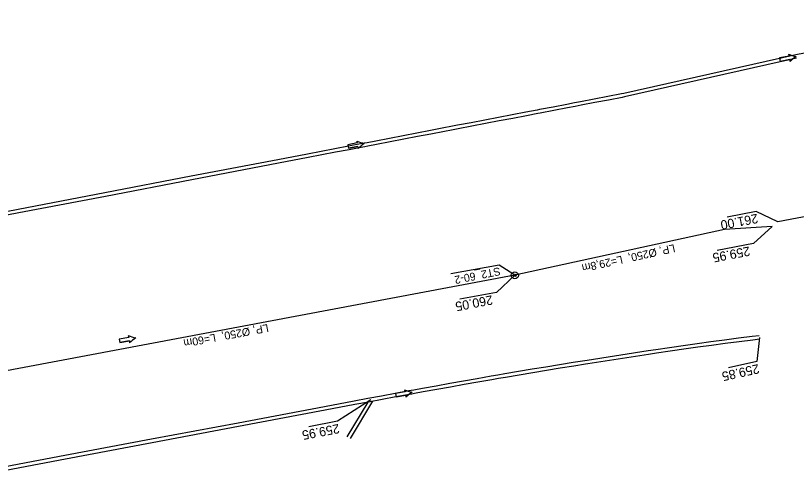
# Model space of a CAD drawing. Extents: x -1 to 65640748, y -22 to 5530284.
# Drawn here: x 6558881.4 to 6558970, y 5528930.9 to 5528983 of the extents above; entities that cross this region are included whole.
import ezdxf

# ---------------------------------------------------------------- set-up
doc = ezdxf.new("R2010")
doc.units = 0
for name, color, linetype in [('TOR_PS_ODW-drenaze', 7, 'Continuous'), ('TOR_PS_ODW-drenokolektory', 7, 'Continuous'), ('TOR_PS_ODW-studnie PEHD', 7, 'Continuous'), ('TOR_PS_OPIS_O-opisy rurociagow', 7, 'Continuous'), ('TOR_PS_OPIS_O-opisy studni', 7, 'Continuous'), ('TOR_PS_OPIS_T-INFO', 7, 'Continuous'), ('TOR_PS_T-rowy otwarte umocnione', 7, 'Continuous')]:
    doc.layers.add(name, color=color, linetype=linetype)

msp = doc.modelspace()

# ---------------------------------------------------------------- linework, layer by layer
at = {"layer": 'TOR_PS_ODW-drenaze'}
msp.add_lwpolyline([(6559004.526, 5528966.181), (6559003.65, 5528966.422), (6558967.924, 5528959.65)], dxfattribs=at)
at = {"layer": 'TOR_PS_ODW-drenokolektory'}
for points in [[(6558967.266, 5528959.118), (6558961.869, 5528958.776), (6558938.056, 5528953.581)], [(6558967.266, 5528959.118), (6558961.869, 5528958.776), (6558938.056, 5528953.581)], [(6558967.266, 5528959.118), (6558961.869, 5528958.776), (6558938.056, 5528953.581)], [(6558938.056, 5528953.581), (6558879.086, 5528942.507)]]:
    msp.add_lwpolyline(points, dxfattribs=at)
at = {"layer": 'TOR_PS_ODW-studnie PEHD'}
for radius in [0.4, 0.145]:
    msp.add_circle((6558938.056, 5528953.581), radius, dxfattribs=at)
at = {"layer": 'TOR_PS_OPIS_O-opisy rurociagow'}
for p, q in [((6558969.192, 5528978.449), (6558968.119, 5528978.242)), ((6558969.192, 5528978.449), (6558968.119, 5528978.242)), ((6558968.119, 5528978.242), (6558968.195, 5528977.849)), ((6558968.119, 5528978.242), (6558968.195, 5528977.849)), ((6558968.195, 5528977.849), (6558969.268, 5528978.056)), ((6558969.268, 5528978.056), (6558968.195, 5528977.849)), ((6558920.17, 5528968.597), (6558919.097, 5528968.39)), ((6558920.17, 5528968.597), (6558919.097, 5528968.39)), ((6558920.17, 5528968.597), (6558919.097, 5528968.39)), ((6558920.17, 5528968.597), (6558919.097, 5528968.39)), ((6558919.097, 5528968.39), (6558919.173, 5528967.998)), ((6558919.097, 5528968.39), (6558919.173, 5528967.998)), ((6558919.097, 5528968.39), (6558919.173, 5528967.998)), ((6558919.097, 5528968.39), (6558919.173, 5528967.998)), ((6558919.173, 5528967.998), (6558920.246, 5528968.204)), ((6558920.246, 5528968.204), (6558919.173, 5528967.998)), ((6558919.173, 5528967.998), (6558920.246, 5528968.204)), ((6558920.246, 5528968.204), (6558919.173, 5528967.998)), ((6558894.217, 5528946.541), (6558893.142, 5528946.35)), ((6558894.217, 5528946.541), (6558893.142, 5528946.35)), ((6558893.142, 5528946.35), (6558893.212, 5528945.956)), ((6558893.142, 5528946.35), (6558893.212, 5528945.956)), ((6558893.212, 5528945.956), (6558894.287, 5528946.147)), ((6558894.287, 5528946.147), (6558893.212, 5528945.956)), ((6558925.591, 5528940.373), (6558924.517, 5528940.176)), ((6558925.591, 5528940.373), (6558924.517, 5528940.176)), ((6558925.591, 5528940.373), (6558924.517, 5528940.176)), ((6558925.591, 5528940.373), (6558924.517, 5528940.176)), ((6558925.594, 5528940.373), (6558924.52, 5528940.177)), ((6558925.594, 5528940.373), (6558924.52, 5528940.177)), ((6558924.517, 5528940.176), (6558924.588, 5528939.783)), ((6558924.517, 5528940.176), (6558924.588, 5528939.783)), ((6558924.517, 5528940.176), (6558924.588, 5528939.783)), ((6558924.517, 5528940.176), (6558924.588, 5528939.783)), ((6558924.52, 5528940.177), (6558924.592, 5528939.783)), ((6558924.52, 5528940.177), (6558924.592, 5528939.783)), ((6558924.588, 5528939.783), (6558925.663, 5528939.979)), ((6558925.663, 5528939.979), (6558924.588, 5528939.783)), ((6558924.588, 5528939.783), (6558925.663, 5528939.979)), ((6558925.663, 5528939.979), (6558924.588, 5528939.783)), ((6558924.592, 5528939.783), (6558925.666, 5528939.98)), ((6558925.666, 5528939.98), (6558924.592, 5528939.783))]:
    msp.add_line(p, q, dxfattribs=at)
for points in [[(6558969.14, 5528978.668), (6558969.14, 5528978.668)], [(6558969.3, 5528977.834), (6558969.3, 5528977.833)], [(6558920.118, 5528968.816), (6558920.118, 5528968.816)], [(6558920.118, 5528968.816), (6558920.118, 5528968.816)], [(6558920.278, 5528967.982), (6558920.278, 5528967.982)], [(6558920.278, 5528967.982), (6558920.278, 5528967.982)], [(6558894.168, 5528946.761), (6558894.168, 5528946.761)], [(6558894.317, 5528945.924), (6558894.317, 5528945.924)], [(6558925.541, 5528940.592), (6558925.541, 5528940.592)], [(6558925.541, 5528940.592), (6558925.541, 5528940.592)], [(6558925.544, 5528940.593), (6558925.544, 5528940.593)], [(6558925.694, 5528939.756), (6558925.694, 5528939.756)], [(6558925.694, 5528939.756), (6558925.694, 5528939.756)], [(6558925.697, 5528939.757), (6558925.697, 5528939.757)]]:
    msp.add_lwpolyline(points, dxfattribs=at)
for centre, radius, start, end in [((6558971.046, 5528983.201), 4.918, 247.19667, 257.5785), ((6558969.597, 5528978.662), 0.458, 179.31123, 207.77247), ((6558971.046, 5528983.201), 4.918, 247.19667, 257.5785), ((6558969.597, 5528978.662), 0.458, 179.31123, 207.77247), ((6558969.723, 5528978.009), 0.458, 174.04058, 202.50182), ((6558969.723, 5528978.009), 0.458, 174.04058, 202.50182), ((6558972.755, 5528974.333), 4.918, 124.23456, 134.61638), ((6558972.755, 5528974.333), 4.918, 124.23456, 134.61638), ((6558922.024, 5528973.349), 4.918, 247.19558, 257.57741), ((6558920.575, 5528968.811), 0.458, 179.31015, 207.77139), ((6558922.024, 5528973.349), 4.918, 247.19558, 257.57741), ((6558920.575, 5528968.811), 0.458, 179.31015, 207.77139), ((6558922.024, 5528973.349), 4.918, 247.19558, 257.57741), ((6558920.575, 5528968.811), 0.458, 179.31015, 207.77139), ((6558922.024, 5528973.349), 4.918, 247.19558, 257.57741), ((6558920.575, 5528968.811), 0.458, 179.31015, 207.77139), ((6558920.701, 5528968.157), 0.458, 174.0395, 202.50074), ((6558920.701, 5528968.157), 0.458, 174.0395, 202.50074), ((6558920.701, 5528968.157), 0.458, 174.0395, 202.50074), ((6558920.701, 5528968.157), 0.458, 174.0395, 202.50074), ((6558923.732, 5528964.481), 4.918, 124.23347, 134.6153), ((6558923.732, 5528964.481), 4.918, 124.23347, 134.6153), ((6558923.732, 5528964.481), 4.918, 124.23347, 134.6153), ((6558923.732, 5528964.481), 4.918, 124.23347, 134.6153), ((6558896.138, 5528951.267), 4.918, 246.38098, 256.76281), ((6558894.625, 5528946.749), 0.458, 178.49555, 206.95679), ((6558896.138, 5528951.267), 4.918, 246.38098, 256.76281), ((6558894.625, 5528946.749), 0.458, 178.49555, 206.95679), ((6558894.742, 5528946.093), 0.458, 173.22489, 201.68613), ((6558894.742, 5528946.093), 0.458, 173.22489, 201.68613), ((6558897.721, 5528942.375), 4.918, 123.41887, 133.8007), ((6558897.721, 5528942.375), 4.918, 123.41887, 133.8007), ((6558927.49, 5528945.107), 4.918, 246.64829, 257.03012), ((6558925.998, 5528940.582), 0.458, 178.76286, 207.2241), ((6558927.49, 5528945.107), 4.918, 246.64829, 257.03012), ((6558925.998, 5528940.582), 0.458, 178.76286, 207.2241), ((6558927.49, 5528945.107), 4.918, 246.64829, 257.03012), ((6558925.998, 5528940.582), 0.458, 178.76286, 207.2241), ((6558927.49, 5528945.107), 4.918, 246.64829, 257.03012), ((6558925.998, 5528940.582), 0.458, 178.76286, 207.2241), ((6558927.493, 5528945.108), 4.918, 246.64829, 257.03012), ((6558926.002, 5528940.583), 0.458, 178.76286, 207.2241), ((6558927.493, 5528945.108), 4.918, 246.64829, 257.03012), ((6558926.002, 5528940.583), 0.458, 178.76286, 207.2241), ((6558926.118, 5528939.928), 0.458, 173.4922, 201.95344), ((6558926.118, 5528939.928), 0.458, 173.4922, 201.95344), ((6558926.118, 5528939.928), 0.458, 173.4922, 201.95344), ((6558926.118, 5528939.928), 0.458, 173.4922, 201.95344), ((6558926.121, 5528939.928), 0.458, 173.4922, 201.95344), ((6558926.121, 5528939.928), 0.458, 173.4922, 201.95344), ((6558929.114, 5528936.223), 4.918, 123.68618, 134.06801), ((6558929.114, 5528936.223), 4.918, 123.68618, 134.06801), ((6558929.114, 5528936.223), 4.918, 123.68618, 134.06801), ((6558929.114, 5528936.223), 4.918, 123.68618, 134.06801), ((6558929.117, 5528936.223), 4.918, 123.68618, 134.06801), ((6558929.117, 5528936.223), 4.918, 123.68618, 134.06801)]:
    msp.add_arc(centre, radius, start, end, dxfattribs=at)
at = {"layer": 'TOR_PS_OPIS_T-INFO'}
for points in [[(6558967.924, 5528959.65), (6558965.445, 5528960.816), (6558962.164, 5528960.183)], [(6558967.266, 5528959.118), (6558965.166, 5528957.174), (6558961.022, 5528956.414)], [(6558937.936, 5528953.663), (6558936.277, 5528954.745), (6558930.779, 5528953.737)], [(6558938.056, 5528953.581), (6558935.956, 5528951.637), (6558931.812, 5528950.877)], [(6558965.828, 5528946.511), (6558965.536, 5528943.808), (6558962.324, 5528943.084)], [(6558921.695, 5528939.462), (6558917.908, 5528937.022), (6558914.675, 5528936.398)]]:
    msp.add_lwpolyline(points, dxfattribs=at)
at = {"layer": 'TOR_PS_T-rowy otwarte umocnione'}
for p, q in [((6558921.369, 5528939.186), (6558918.997, 5528935.259)), ((6558921.896, 5528939.285), (6558919.339, 5528935.052))]:
    msp.add_line(p, q, dxfattribs=at)
for points in [[(6558993.13, 5528983.039), (6558979.772, 5528980.477), (6558969.951, 5528978.593)], [(6558969.951, 5528978.593), (6558950.427, 5528974.203), (6558950.164, 5528974.153), (6558948.615, 5528973.856), (6558947.066, 5528973.56), (6558945.516, 5528973.263), (6558944.848, 5528973.136), (6558943.966, 5528972.967), (6558942.416, 5528972.671), (6558940.866, 5528972.374), (6558940.605, 5528972.324), (6558939.316, 5528972.078), (6558937.765, 5528971.781), (6558936.215, 5528971.485), (6558934.664, 5528971.188), (6558933.114, 5528970.891), (6558931.563, 5528970.595), (6558930.783, 5528970.446), (6558930.012, 5528970.298), (6558928.461, 5528970.002), (6558926.911, 5528969.705), (6558925.36, 5528969.408), (6558923.809, 5528969.112), (6558922.258, 5528968.815), (6558921.28, 5528968.628), (6558920.961, 5528968.567), (6558920.707, 5528968.519), (6558919.157, 5528968.222), (6558917.606, 5528967.925), (6558916.055, 5528967.629), (6558914.504, 5528967.332), (6558911.139, 5528966.688), (6558901.317, 5528964.81), (6558891.495, 5528962.931), (6558881.673, 5528961.053), (6558871.851, 5528959.174)], [(6558970.025, 5528978.2), (6558950.501, 5528973.81), (6558950.239, 5528973.76), (6558948.69, 5528973.463), (6558947.14, 5528973.167), (6558945.59, 5528972.87), (6558944.922, 5528972.743), (6558944.041, 5528972.574), (6558942.491, 5528972.278), (6558940.94, 5528971.981), (6558940.679, 5528971.931), (6558939.39, 5528971.685), (6558937.84, 5528971.388), (6558936.289, 5528971.092), (6558934.739, 5528970.795), (6558933.188, 5528970.498), (6558931.637, 5528970.202), (6558930.857, 5528970.053), (6558930.087, 5528969.905), (6558928.536, 5528969.609), (6558926.985, 5528969.312), (6558925.434, 5528969.015), (6558923.884, 5528968.719), (6558922.333, 5528968.422), (6558921.354, 5528968.235), (6558921.035, 5528968.174), (6558920.782, 5528968.126), (6558919.231, 5528967.829), (6558917.68, 5528967.532), (6558916.129, 5528967.236), (6558914.579, 5528966.939), (6558911.213, 5528966.295), (6558901.391, 5528964.417), (6558891.569, 5528962.538), (6558881.747, 5528960.66), (6558871.925, 5528958.781)], [(6558965.804, 5528946.732), (6558965.006, 5528946.635), (6558963.439, 5528946.44), (6558961.874, 5528946.238), (6558960.31, 5528946.03), (6558958.746, 5528945.815), (6558957.183, 5528945.594), (6558955.885, 5528945.406), (6558955.621, 5528945.367), (6558954.059, 5528945.134), (6558953.179, 5528945)], [(6558965.847, 5528946.335), (6558965.08, 5528946.242), (6558963.514, 5528946.047), (6558961.949, 5528945.845), (6558960.384, 5528945.637), (6558958.82, 5528945.422), (6558957.257, 5528945.201), (6558955.96, 5528945.013), (6558955.695, 5528944.974), (6558954.134, 5528944.741), (6558953.239, 5528944.604)], [(6558953.179, 5528945), (6558946.257, 5528943.932), (6558945.994, 5528943.891), (6558944.698, 5528943.685), (6558943.139, 5528943.434), (6558941.58, 5528943.179), (6558940.023, 5528942.92), (6558938.465, 5528942.657), (6558936.909, 5528942.392), (6558936.126, 5528942.257), (6558935.353, 5528942.123), (6558933.797, 5528941.852), (6558932.242, 5528941.578), (6558930.688, 5528941.301), (6558929.133, 5528941.023), (6558927.58, 5528940.742), (6558926.599, 5528940.564), (6558926.28, 5528940.505), (6558926.026, 5528940.458), (6558924.474, 5528940.171), (6558922.921, 5528939.883), (6558921.369, 5528939.593), (6558919.817, 5528939.303), (6558916.45, 5528938.671), (6558906.622, 5528936.823), (6558896.794, 5528934.974), (6558886.966, 5528933.126), (6558877.138, 5528931.279)], [(6558953.239, 5528944.604), (6558946.332, 5528943.539), (6558946.069, 5528943.498), (6558944.772, 5528943.292), (6558943.213, 5528943.041), (6558941.655, 5528942.786), (6558940.097, 5528942.527), (6558938.54, 5528942.264), (6558936.983, 5528941.999), (6558936.2, 5528941.864), (6558935.427, 5528941.73), (6558933.872, 5528941.459), (6558932.317, 5528941.185), (6558930.762, 5528940.908), (6558929.208, 5528940.63), (6558927.654, 5528940.349), (6558926.674, 5528940.171), (6558926.354, 5528940.112), (6558926.101, 5528940.065), (6558924.548, 5528939.778), (6558922.996, 5528939.49), (6558921.444, 5528939.2), (6558919.892, 5528938.91), (6558916.524, 5528938.278), (6558906.696, 5528936.43), (6558896.869, 5528934.581), (6558887.041, 5528932.733), (6558877.213, 5528930.886)]]:
    msp.add_lwpolyline(points, dxfattribs=at)

# ---------------------------------------------------------------- texts
at = {"layer": 'TOR_PS_OPIS_O-opisy rurociagow'}
for s, rotation, p in [('LP, Ø250,  L=29,8m', 192.34728, (6558956.147, 5528957.118)), ('LP, Ø250,  L=60m', 190.46836, (6558910.004, 5528948.062))]:
    msp.add_text(s, height=0.9, rotation=rotation, dxfattribs=at).set_placement(p)
at = {"layer": 'TOR_PS_OPIS_O-opisy studni'}
msp.add_text('ST2_60-2', height=0.9, rotation=191.35756, dxfattribs=at).set_placement((6558936.322, 5528954.504))
at = {"layer": 'TOR_PS_OPIS_T-INFO'}
for s, rotation, p in [('261.00', 190.71587, (6558965.561, 5528960.567)), ('259.95', 190.71587, (6558964.659, 5528956.859)), ('260.05', 190.71587, (6558935.449, 5528951.323)), ('259.85', 192.50862, (6558965.68, 5528943.517)), ('259.95', 190.71587, (6558918.042, 5528936.727))]:
    msp.add_text(s, height=1.05, rotation=rotation, dxfattribs=at).set_placement(p)

doc.saveas('drawing.dxf')
